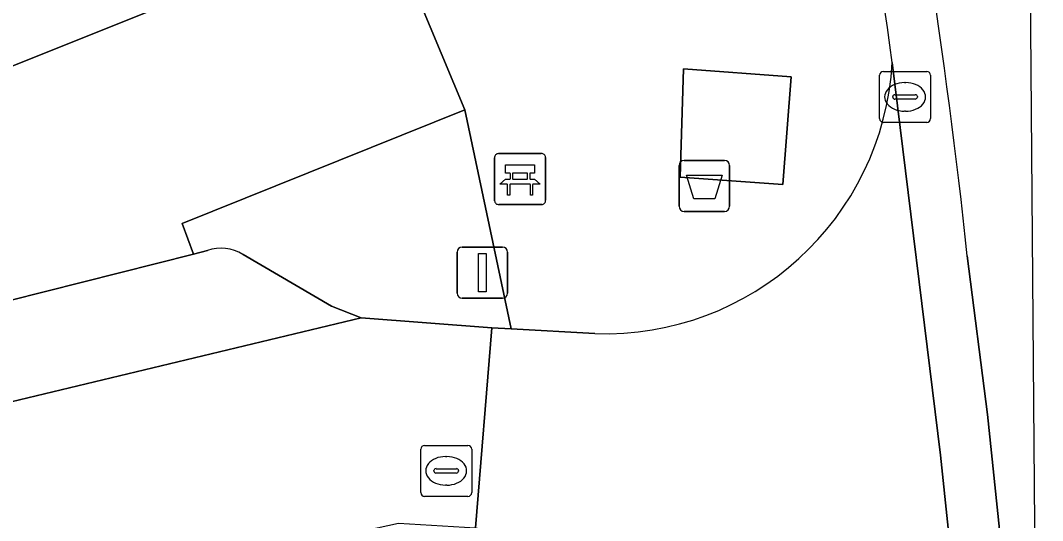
# Model space of a CAD drawing. Extents: x 160377 to 161131, y 383938 to 384853.
# Drawn here: x 161110.59 to 161130.64, y 384292.94 to 384302.76 of the extents above; entities that cross this region are included whole.
import ezdxf

# ---------------------------------------------------------------- set-up
doc = ezdxf.new("R2010")
doc.units = 0
for name, color, linetype in [('IMGEO_Afvalbak', 7, 'Continuous'), ('IMGEO_Bank', 7, 'Continuous'), ('IMGEO_Fietspad_gesloten', 7, 'Continuous'), ('IMGEO_Fietspad_open', 7, 'Continuous'), ('IMGEO_Groenvoorziening', 7, 'Continuous'), ('IMGEO_Kolk', 7, 'Continuous'), ('IMGEO_Pand', 7, 'Continuous'), ('IMGEO_Rijbaan_lokaal_open', 7, 'Continuous'), ('IMGEO_Rioolput', 7, 'Continuous'), ('IMGEO_Verkeersbordpaal', 7, 'Continuous'), ('IMGEO_Voetpad_open', 7, 'Continuous')]:
    doc.layers.add(name, color=color, linetype=linetype)

msp = doc.modelspace()

# ---------------------------------------------------------------- linework, layer by layer
at = {"layer": 'IMGEO_Afvalbak'}
for p, q in [((161123.511, 384299.108), (161123.511, 384299.908)), ((161123.511, 384299.908), (161123.511, 384299.108)), ((161123.611, 384300.008), (161124.401, 384300.008)), ((161124.401, 384300.008), (161123.611, 384300.008)), ((161124.501, 384299.908), (161124.501, 384299.108)), ((161124.501, 384299.108), (161124.501, 384299.908)), ((161124.401, 384299.008), (161123.611, 384299.008)), ((161123.611, 384299.008), (161124.401, 384299.008))]:
    msp.add_line(p, q, dxfattribs=at)
msp.add_lwpolyline([(161123.654, 384299.722), (161124.358, 384299.722), (161124.209, 384299.252), (161123.803, 384299.252), (161123.654, 384299.722)], dxfattribs=at)
for centre, start, end in [((161123.611, 384299.908), 90, 180), ((161123.611, 384299.908), 90, 180), ((161124.401, 384299.908), 0, 90), ((161124.401, 384299.908), 360, 90), ((161123.611, 384299.108), 180, 270), ((161123.611, 384299.108), 180, 270), ((161124.401, 384299.108), 270, 0), ((161124.401, 384299.108), 270, 0)]:
    msp.add_arc(centre, 0.1, start, end, dxfattribs=at)
at = {"layer": 'IMGEO_Bank'}
for p, q in [((161119.891, 384299.218), (161119.891, 384300.059)), ((161119.891, 384300.059), (161119.891, 384299.218)), ((161119.966, 384300.143), (161120.807, 384300.143)), ((161120.807, 384300.143), (161119.966, 384300.143)), ((161120.891, 384300.068), (161120.891, 384299.227)), ((161120.891, 384299.227), (161120.891, 384300.068)), ((161120.2, 384299.649), (161120.2, 384299.755)), ((161120.244, 384299.755), (161120.244, 384299.649)), ((161120.532, 384299.761), (161120.25, 384299.761)), ((161120.538, 384299.649), (161120.538, 384299.755)), ((161120.582, 384299.755), (161120.582, 384299.649)), ((161120.588, 384299.541), (161120.195, 384299.541)), ((161120.25, 384299.643), (161120.532, 384299.643)), ((161120.816, 384299.143), (161119.975, 384299.143)), ((161119.975, 384299.143), (161120.816, 384299.143))]:
    msp.add_line(p, q, dxfattribs=at)
for points in [[(161120.194, 384299.761), (161120.108, 384299.761), (161120.108, 384299.922), (161120.671, 384299.922), (161120.671, 384299.761), (161120.588, 384299.761)], [(161120.138, 384299.541), (161119.996, 384299.541), (161120.108, 384299.643), (161120.194, 384299.643)], [(161120.188, 384299.534), (161120.188, 384299.327), (161120.145, 384299.327), (161120.145, 384299.534)], [(161120.588, 384299.643), (161120.671, 384299.643), (161120.783, 384299.541), (161120.644, 384299.541)], [(161120.638, 384299.534), (161120.638, 384299.327), (161120.594, 384299.327), (161120.594, 384299.534)]]:
    msp.add_lwpolyline(points, dxfattribs=at)
for centre, radius, start, end in [((161119.969, 384300.065), 0.0779, 92.4484, 184.2845), ((161119.969, 384300.065), 0.0779, 92.4484, 184.2845), ((161120.813, 384300.065), 0.0779, 2.4484, 94.2845), ((161120.813, 384300.065), 0.0779, 2.4484, 94.2845), ((161120.193, 384299.754), 0.00671, 2.8957, 87.1043), ((161120.193, 384299.65), 0.00671, 272.8957, 357.1043), ((161120.25, 384299.754), 0.00671, 92.8957, 177.1043), ((161120.25, 384299.65), 0.00671, 182.8957, 267.1043), ((161120.532, 384299.754), 0.00671, 2.8957, 87.1043), ((161120.532, 384299.65), 0.00671, 272.8957, 357.1043), ((161120.589, 384299.754), 0.00671, 92.8957, 177.1043), ((161120.589, 384299.65), 0.00671, 182.8957, 267.1043), ((161120.138, 384299.534), 0.00671, 2.8957, 87.1043), ((161120.195, 384299.534), 0.00671, 92.8957, 177.1043), ((161120.587, 384299.534), 0.00671, 2.8957, 87.1043), ((161120.644, 384299.534), 0.00671, 92.8957, 177.1043), ((161119.969, 384299.221), 0.0779, 182.4484, 274.2845), ((161119.969, 384299.221), 0.0779, 182.4484, 274.2845), ((161120.813, 384299.221), 0.0779, 272.4484, 4.2845), ((161120.813, 384299.221), 0.0779, 272.4484, 4.2845)]:
    msp.add_arc(centre, radius, start, end, dxfattribs=at)
at = {"layer": 'IMGEO_Fietspad_gesloten'}
for points in [[(161130.552, 384285.673), (161130.473, 384295.252), (161130.392, 384305.052), (161127.696, 384321.331), (161112.031, 384357.896), (161110.644, 384357.261)], [(161129.166, 384298.139), (161129.561, 384295.021), (161129.833, 384292.455), (161130.552, 384285.673)]]:
    msp.add_lwpolyline(points, dxfattribs=at)
msp.add_arc((161012.005, 384285.694), 117.82, 6.06322, 11.83382, dxfattribs=at)
at = {"layer": 'IMGEO_Fietspad_open'}
for points in [[(161127.694, 384301.929), (161128.641, 384294.225), (161129.421, 384286.818), (161129.535, 384285.729), (161130.144, 384279.89)], [(161130.642, 384274.837), (161130.552, 384285.673), (161129.833, 384292.455), (161129.561, 384295.021), (161129.166, 384298.139)]]:
    msp.add_lwpolyline(points, dxfattribs=at)
for centre, radius, start, end in [((161020.697, 384287.435), 107.974, 7.71452, 13.59721), ((161012.005, 384285.694), 117.82, 6.06322, 11.83382)]:
    msp.add_arc(centre, radius, start, end, dxfattribs=at)
at = {"layer": 'IMGEO_Groenvoorziening'}
msp.add_lwpolyline([(161125.712, 384301.65), (161123.596, 384301.803), (161123.534, 384299.682), (161125.544, 384299.535)], close=True, dxfattribs=at)
msp.add_lwpolyline([(161114.955, 384298.163), (161116.69, 384297.149), (161117.271, 384296.92), (161119.838, 384296.721), (161120.218, 384296.706), (161119.308, 384300.999), (161113.76, 384298.773), (161113.983, 384298.171), (161114.256, 384298.24)], dxfattribs=at)
msp.add_arc((161114.526, 384297.483), 0.804, 57.7849, 109.6427, dxfattribs=at)
at = {"layer": 'IMGEO_Kolk'}
for p, q in [((161127.444, 384300.829), (161127.444, 384301.681)), ((161127.519, 384301.755), (161128.371, 384301.755)), ((161128.445, 384301.681), (161128.445, 384300.829)), ((161127.932, 384301.535), (161127.957, 384301.535)), ((161127.703, 384301.249), (161127.703, 384301.261)), ((161127.746, 384301.298), (161128.144, 384301.298)), ((161128.187, 384301.261), (161128.187, 384301.249)), ((161128.141, 384301.212), (161127.743, 384301.212)), ((161127.955, 384300.975), (161127.93, 384300.975)), ((161128.371, 384300.755), (161127.519, 384300.755))]:
    msp.add_line(p, q, dxfattribs=at)
for points in [[(161127.444, 384300.829), (161127.444, 384301.681)], [(161127.519, 384301.755), (161128.371, 384301.755)], [(161128.445, 384301.681), (161128.445, 384300.829)], [(161128.371, 384300.755), (161127.519, 384300.755)]]:
    msp.add_lwpolyline(points, dxfattribs=at)
for centre, radius, start, end in [((161127.521, 384301.679), 0.0765, 91.552, 178.448), ((161127.521, 384301.679), 0.0765, 91.552, 178.448), ((161128.369, 384301.679), 0.0765, 1.552, 88.448), ((161128.369, 384301.679), 0.0765, 1.552, 88.448), ((161127.743, 384301.258), 0.0403, 85.8775, 175.7526), ((161128.148, 384301.26), 0.0386, 1.7309, 96.639), ((161127.74, 384301.248), 0.0366, 178.938, 274.7102), ((161128.144, 384301.255), 0.043, 264.8664, 352.4533), ((161127.521, 384300.831), 0.0765, 181.552, 268.448), ((161127.521, 384300.831), 0.0765, 181.552, 268.448), ((161128.369, 384300.831), 0.0765, 271.552, 358.448), ((161128.369, 384300.831), 0.0765, 271.552, 358.448)]:
    msp.add_arc(centre, radius, start, end, dxfattribs=at)
for centre, major_axis, ratio, start_param, end_param in [((161127.931, 384301.255), (-0.387, 0.002), 0.722429, 4.712389, 7.853982), ((161127.956, 384301.255), (-0.39, 0.002), 0.717154, 1.570796, 4.712389)]:
    msp.add_ellipse(centre, major_axis=major_axis, ratio=ratio, start_param=start_param, end_param=end_param, dxfattribs=at)
at = {"layer": 'IMGEO_Pand'}
msp.add_lwpolyline([(161115.758, 384311.423), (161105.038, 384308.129), (161091.912, 384304.095), (161092.449, 384302.755), (161092.681, 384302.175), (161096.435, 384303.676), (161099.976, 384305.092), (161102.532, 384298.699), (161111.909, 384302.453), (161117.729, 384304.783)], close=True, dxfattribs=at)
at = {"layer": 'IMGEO_Rijbaan_lokaal_open'}
for points in [[(161129.421, 384286.818), (161128.641, 384294.225), (161127.694, 384301.929)], [(161106.941, 384290.205), (161113.075, 384291.812), (161118.007, 384292.892), (161119.514, 384292.799), (161119.838, 384296.721), (161117.271, 384296.92), (161107.459, 384294.564), (161097.499, 384291.24), (161083.513, 384285.499), (161085.208, 384281.821), (161086.855, 384282.449), (161094.672, 384285.713), (161095.29, 384285.971), (161096.24, 384286.368), (161098.351, 384287.22)], [(161121.856, 384296.61), (161120.218, 384296.706), (161119.838, 384296.721), (161119.514, 384292.799), (161122.358, 384292.357)]]:
    msp.add_lwpolyline(points, dxfattribs=at)
msp.add_arc((161122.051, 384302.26), 5.653, 268.0256, 356.6477, dxfattribs=at)
at = {"layer": 'IMGEO_Rioolput'}
for p, q in [((161118.441, 384293.492), (161118.441, 384294.344)), ((161118.516, 384294.418), (161119.368, 384294.418)), ((161119.442, 384294.344), (161119.442, 384293.492)), ((161118.929, 384294.198), (161118.954, 384294.198)), ((161118.7, 384293.912), (161118.7, 384293.924)), ((161119.138, 384293.875), (161118.74, 384293.875)), ((161118.743, 384293.961), (161119.141, 384293.961)), ((161119.184, 384293.924), (161119.184, 384293.912)), ((161118.952, 384293.638), (161118.927, 384293.638)), ((161119.368, 384293.418), (161118.516, 384293.418))]:
    msp.add_line(p, q, dxfattribs=at)
for points in [[(161118.441, 384293.492), (161118.441, 384294.344)], [(161118.516, 384294.418), (161119.368, 384294.418)], [(161119.442, 384294.344), (161119.442, 384293.492)], [(161119.368, 384293.418), (161118.516, 384293.418)]]:
    msp.add_lwpolyline(points, dxfattribs=at)
for centre, radius, start, end in [((161118.518, 384294.342), 0.0765, 91.552, 178.448), ((161118.518, 384294.342), 0.0765, 91.552, 178.448), ((161119.366, 384294.342), 0.0765, 1.552, 88.448), ((161119.366, 384294.342), 0.0765, 1.552, 88.448), ((161118.74, 384293.921), 0.0403, 85.8775, 175.7526), ((161118.737, 384293.911), 0.0366, 178.938, 274.7102), ((161119.141, 384293.918), 0.043, 264.8664, 352.4533), ((161119.145, 384293.923), 0.0386, 1.7309, 96.639), ((161118.518, 384293.494), 0.0765, 181.552, 268.448), ((161118.518, 384293.494), 0.0765, 181.552, 268.448), ((161119.366, 384293.494), 0.0765, 271.552, 358.448), ((161119.366, 384293.494), 0.0765, 271.552, 358.448)]:
    msp.add_arc(centre, radius, start, end, dxfattribs=at)
for centre, major_axis, ratio, start_param, end_param in [((161118.928, 384293.918), (-0.387, 0.002), 0.722429, 4.712389, 7.853982), ((161118.953, 384293.918), (-0.39, 0.002), 0.717154, 1.570796, 4.712389)]:
    msp.add_ellipse(centre, major_axis=major_axis, ratio=ratio, start_param=start_param, end_param=end_param, dxfattribs=at)
at = {"layer": 'IMGEO_Verkeersbordpaal'}
for p, q in [((161119.255, 384298.307), (161120.045, 384298.307)), ((161120.045, 384298.307), (161119.255, 384298.307)), ((161119.155, 384297.407), (161119.155, 384298.207)), ((161119.155, 384298.207), (161119.155, 384297.407)), ((161120.145, 384298.207), (161120.145, 384297.407)), ((161120.145, 384297.407), (161120.145, 384298.207)), ((161120.045, 384297.307), (161119.255, 384297.307)), ((161119.255, 384297.307), (161120.045, 384297.307))]:
    msp.add_line(p, q, dxfattribs=at)
msp.add_lwpolyline([(161119.575, 384298.182), (161119.725, 384298.182), (161119.725, 384297.432), (161119.575, 384297.432), (161119.575, 384298.182)], dxfattribs=at)
for centre, start, end in [((161119.255, 384298.207), 90, 180), ((161119.255, 384298.207), 90, 180), ((161120.045, 384298.207), 0, 90), ((161120.045, 384298.207), 360, 90), ((161119.255, 384297.407), 180, 270), ((161119.255, 384297.407), 180, 270), ((161120.045, 384297.407), 270, 0), ((161120.045, 384297.407), 270, 0)]:
    msp.add_arc(centre, 0.1, start, end, dxfattribs=at)
at = {"layer": 'IMGEO_Voetpad_open'}
for points in [[(161119.308, 384300.999), (161117.729, 384304.783), (161111.909, 384302.453), (161102.532, 384298.699), (161095.484, 384295.877), (161096.683, 384292.994), (161098.589, 384293.784)], [(161117.729, 384304.783), (161119.308, 384300.999), (161120.218, 384296.706), (161121.856, 384296.61)], [(161108.897, 384296.885), (161113.983, 384298.171), (161113.76, 384298.773), (161119.308, 384300.999)], [(161098.589, 384293.784), (161096.683, 384292.994), (161092.869, 384291.413), (161082.801, 384287.24), (161083.513, 384285.499), (161097.499, 384291.24), (161107.459, 384294.564), (161117.271, 384296.92), (161116.69, 384297.149), (161114.955, 384298.163)], [(161114.256, 384298.24), (161113.983, 384298.171), (161108.897, 384296.885)]]:
    msp.add_lwpolyline(points, dxfattribs=at)
msp.add_lwpolyline([(161125.712, 384301.65), (161125.544, 384299.535), (161123.534, 384299.682), (161123.596, 384301.803)], close=True, dxfattribs=at)
for centre, radius, start, end in [((161020.697, 384287.435), 107.974, 7.71452, 13.59721), ((161122.051, 384302.26), 5.653, 268.0256, 356.6477), ((161114.526, 384297.483), 0.804, 57.7849, 109.6427)]:
    msp.add_arc(centre, radius, start, end, dxfattribs=at)

doc.saveas('drawing.dxf')
